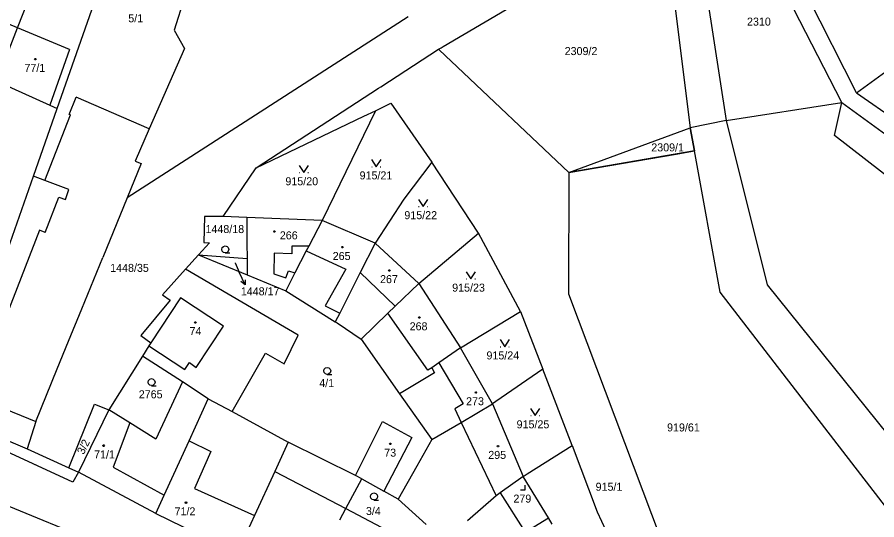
# Model space of a CAD drawing. Extents: x -580630 to -576196, y -1189024 to -1183567.
# Drawn here: x -578380.9 to -578198.3, y -1186024.3 to -1185917.6 of the extents above; entities that cross this region are included whole.
import ezdxf

# ---------------------------------------------------------------- set-up
doc = ezdxf.new("R2010")
doc.units = 0
for name, color, linetype in [('Vrstva 1', 7, 'Continuous'), ('Vrstva 16', 7, 'Continuous'), ('Vrstva 18', 7, 'Continuous'), ('Vrstva 19', 7, 'Continuous'), ('Vrstva 25', 7, 'Continuous'), ('Vrstva 4', 7, 'Continuous'), ('Vrstva 6', 7, 'Continuous'), ('Vrstva 63', 7, 'Continuous')]:
    doc.layers.add(name, color=color, linetype=linetype)

msp = doc.modelspace()

# ---------------------------------------------------------------- linework, layer by layer
at = {"layer": 'Vrstva 1'}
for p, q in [((-578237.09, -1185894.97), (-578230.25, -1185939.51)), ((-578205.72, -1185935.67), (-578227.03, -1185894.13)), ((-578202.54, -1185933.62), (-578222.79, -1185893.64)), ((-578243.32, -1185898.08), (-578237.9, -1185941.05)), ((-578342.19, -1185902.89), (-578347.5, -1185920.36)), ((-578380.79, -1185919.8), (-578375, -1185904.95)), ((-578372.39, -1185936.95), (-578362.69, -1185909.2)), ((-578290.39, -1185923.79), (-578277.01, -1185915.96)), ((-578380.79, -1185919.8), (-578383.98, -1185918.46)), ((-578297.84, -1185917.51), (-578357.5, -1185955.96)), ((-578385.21, -1185931.15), (-578380.79, -1185919.8)), ((-578369.8, -1185924.4), (-578380.79, -1185919.8)), ((-578347.5, -1185920.36), (-578345.36, -1185924.23)), ((-578345.36, -1185924.23), (-578352.88, -1185941.32)), ((-578291.4, -1185924.38), (-578290.84, -1185924.05)), ((-578290.84, -1185924.05), (-578290.39, -1185923.79)), ((-578369.8, -1185924.4), (-578373.97, -1185936.23)), ((-578303.64, -1185932.34), (-578291.4, -1185924.38)), ((-578291.4, -1185924.38), (-578289.85, -1185925.84)), ((-578289.85, -1185925.84), (-578288.7, -1185926.93)), ((-578288.7, -1185926.93), (-578263.66, -1185950.57)), ((-578385.21, -1185931.15), (-578373.97, -1185936.23)), ((-578330.09, -1185949.54), (-578304.1, -1185932.64)), ((-578304.1, -1185932.64), (-578303.64, -1185932.34)), ((-578369.82, -1185938.22), (-578368.34, -1185934.57)), ((-578352.88, -1185941.32), (-578368.34, -1185934.57)), ((-578202.54, -1185933.62), (-578176.85, -1185951.64)), ((-578377.41, -1185951.32), (-578372.39, -1185936.95)), ((-578373.97, -1185936.23), (-578372.39, -1185936.95)), ((-578304.77, -1185937.43), (-578301.48, -1185935.85)), ((-578301.48, -1185935.85), (-578292.8, -1185948.36)), ((-578230.25, -1185939.51), (-578205.72, -1185935.67)), ((-578205.72, -1185935.67), (-578133, -1185988.86)), ((-578375.01, -1185952.24), (-578369.58, -1185938.31)), ((-578369.58, -1185938.31), (-578369.82, -1185938.22)), ((-578330.09, -1185949.54), (-578307.21, -1185938.59)), ((-578304.77, -1185937.43), (-578316.12, -1185960.75)), ((-578307.21, -1185938.59), (-578304.77, -1185937.43)), ((-578230.25, -1185939.51), (-578237.9, -1185941.05)), ((-578230.25, -1185939.51), (-578221.52, -1185974.45)), ((-578352.88, -1185941.32), (-578355.8, -1185948.16)), ((-578236.98, -1185945.99), (-578237.9, -1185941.05)), ((-578240.88, -1185946.66), (-578236.98, -1185945.99)), ((-578231.52, -1185976), (-578236.98, -1185945.99)), ((-578263.66, -1185950.57), (-578240.88, -1185946.66)), ((-578354.54, -1185948.68), (-578357.5, -1185955.96)), ((-578355.8, -1185948.16), (-578354.54, -1185948.68)), ((-578337.16, -1185959.88), (-578330.09, -1185949.54)), ((-578292.8, -1185948.36), (-578298.75, -1185956.22)), ((-578282.9, -1185963.42), (-578292.8, -1185948.36)), ((-578383.35, -1185968.34), (-578377.41, -1185951.32)), ((-578375.01, -1185952.24), (-578377.41, -1185951.32)), ((-578263.66, -1185950.57), (-578263.76, -1185976.32)), ((-578357.5, -1185955.96), (-578362.66, -1185968.64)), ((-578298.75, -1185956.22), (-578304.84, -1185965.57)), ((-578341.1, -1185959.89), (-578341.2, -1185965.45)), ((-578337.16, -1185959.88), (-578341.1, -1185959.89)), ((-578332.11, -1185960.11), (-578337.16, -1185959.88)), ((-578316.12, -1185960.75), (-578332.11, -1185960.11)), ((-578332.11, -1185960.11), (-578332.07, -1185965.61)), ((-578316.12, -1185960.75), (-578318.93, -1185966.18)), ((-578304.84, -1185965.57), (-578316.12, -1185960.75)), ((-578295.58, -1185974.13), (-578282.9, -1185963.42)), ((-578273.94, -1185980.06), (-578282.9, -1185963.42)), ((-578340.04, -1185965.48), (-578342.35, -1185968.03)), ((-578341.2, -1185965.45), (-578340.04, -1185965.48)), ((-578332.07, -1185965.61), (-578332.05, -1185968.8)), ((-578318.93, -1185966.18), (-578319.46, -1185967.2)), ((-578304.84, -1185965.57), (-578307.99, -1185971.78)), ((-578304.84, -1185965.57), (-578295.58, -1185974.13)), ((-578342.35, -1185968.03), (-578345.12, -1185971.1)), ((-578342.35, -1185968.03), (-578332.02, -1185972.3)), ((-578342.35, -1185968.03), (-578332.05, -1185968.8)), ((-578319.46, -1185967.2), (-578321.88, -1185971.9)), ((-578367.16, -1185979.55), (-578362.66, -1185968.64)), ((-578332.05, -1185968.8), (-578332.02, -1185972.3)), ((-578345.12, -1185971.1), (-578350.02, -1185976.52)), ((-578321.17, -1185985.09), (-578345.12, -1185971.1)), ((-578307.99, -1185971.78), (-578312.37, -1185980.44)), ((-578332.02, -1185972.3), (-578323.84, -1185975.68)), ((-578321.88, -1185971.9), (-578323.84, -1185975.68)), ((-578295.58, -1185974.13), (-578300.6, -1185978.98)), ((-578295.58, -1185974.13), (-578286.72, -1185987.81)), ((-578221.52, -1185974.45), (-578195.83, -1186006.37)), ((-578350.02, -1185976.52), (-578348.42, -1185977.7)), ((-578323.84, -1185975.68), (-578313.31, -1185982.29)), ((-578263.76, -1185976.32), (-578242.55, -1186032.59)), ((-578182.12, -1186040.09), (-578231.52, -1185976)), ((-578348.42, -1185977.7), (-578354.62, -1185985.19)), ((-578300.6, -1185978.98), (-578302.16, -1185980.48)), ((-578369.99, -1185986.39), (-578367.16, -1185979.55)), ((-578312.37, -1185980.44), (-578313.31, -1185982.29)), ((-578302.16, -1185980.48), (-578307.84, -1185985.97)), ((-578286.72, -1185987.81), (-578273.94, -1185980.06)), ((-578273.94, -1185980.06), (-578269.23, -1185992.31)), ((-578313.31, -1185982.29), (-578312.94, -1185982.52)), ((-578312.94, -1185982.52), (-578307.84, -1185985.97)), ((-578372.42, -1185992.28), (-578369.99, -1185986.39)), ((-578354.62, -1185985.19), (-578352.51, -1185986.76)), ((-578324.16, -1185991.19), (-578321.17, -1185985.09)), ((-578307.84, -1185985.97), (-578299.63, -1185997.59)), ((-578352.94, -1185987.41), (-578354.28, -1185989.55)), ((-578352.51, -1185986.76), (-578352.94, -1185987.41)), ((-578286.72, -1185987.81), (-578291.31, -1185991.02)), ((-578279.89, -1185999.69), (-578286.72, -1185987.81)), ((-578354.28, -1185989.55), (-578361.44, -1186000.98)), ((-578345.79, -1185995.05), (-578354.28, -1185989.55)), ((-578335.21, -1186001.37), (-578328.12, -1185988.94)), ((-578328.12, -1185988.94), (-578324.16, -1185991.19)), ((-578291.31, -1185991.02), (-578292.77, -1185992.04)), ((-578376.93, -1186003.43), (-578372.42, -1185992.28)), ((-578292.24, -1185993.11), (-578299.63, -1185997.59)), ((-578292.77, -1185992.04), (-578292.24, -1185993.11)), ((-578269.23, -1185992.31), (-578279.16, -1185999.18)), ((-578262.97, -1186008.56), (-578269.23, -1185992.31)), ((-578345.79, -1185995.05), (-578351.41, -1186007.18)), ((-578340.29, -1185998.62), (-578345.79, -1185995.05)), ((-578393.02, -1185996.93), (-578376.93, -1186003.43)), ((-578369.03, -1186016.34), (-578407.71, -1185998.58)), ((-578344.37, -1186007.54), (-578340.29, -1185998.62)), ((-578340.29, -1185998.62), (-578335.21, -1186001.37)), ((-578299.63, -1185997.59), (-578292.76, -1186007.31)), ((-578279.16, -1185999.18), (-578279.89, -1185999.69)), ((-578369.94, -1186013.27), (-578364.48, -1185999.75)), ((-578361.44, -1186000.98), (-578367.86, -1186014.2)), ((-578364.48, -1185999.75), (-578361.44, -1186000.98)), ((-578356.92, -1186003.77), (-578361.44, -1186000.98)), ((-578286.56, -1186003.64), (-578279.89, -1185999.69)), ((-578279.89, -1185999.69), (-578273.4, -1186015.17)), ((-578394.98, -1186002.35), (-578378.8, -1186009.29)), ((-578335.21, -1186001.37), (-578323.29, -1186007.82)), ((-578376.93, -1186003.43), (-578378.8, -1186009.29)), ((-578351.41, -1186007.18), (-578356.92, -1186003.77)), ((-578308.99, -1186014.96), (-578303.24, -1186003.46)), ((-578303.24, -1186003.46), (-578297.04, -1186006.88)), ((-578292.76, -1186007.31), (-578286.56, -1186003.64)), ((-578349.65, -1186019.09), (-578344.37, -1186007.54)), ((-578323.29, -1186007.82), (-578326.15, -1186014.06)), ((-578308.99, -1186014.96), (-578323.29, -1186007.82)), ((-578297.04, -1186006.88), (-578302.98, -1186018.23)), ((-578292.76, -1186007.31), (-578295.96, -1186012.94)), ((-578378.8, -1186009.29), (-578369.94, -1186013.27)), ((-578272.53, -1186014.59), (-578262.97, -1186008.56)), ((-578262.97, -1186008.56), (-578257.66, -1186022.64)), ((-578369.94, -1186013.27), (-578367.86, -1186014.2)), ((-578295.96, -1186012.94), (-578299.93, -1186019.93)), ((-578367.86, -1186014.2), (-578369.03, -1186016.34)), ((-578351.4, -1186023.02), (-578367.86, -1186014.2)), ((-578326.15, -1186014.06), (-578330.45, -1186023.45)), ((-578311.05, -1186021.93), (-578307.67, -1186015.62)), ((-578307.67, -1186015.62), (-578308.99, -1186014.96)), ((-578307.67, -1186015.62), (-578302.98, -1186018.23)), ((-578273.4, -1186015.17), (-578278.26, -1186018.61)), ((-578273.4, -1186015.17), (-578272.53, -1186014.59)), ((-578268.04, -1186023.95), (-578273.4, -1186015.17)), ((-578351.4, -1186023.02), (-578349.65, -1186019.09)), ((-578299.93, -1186019.93), (-578302.98, -1186018.23)), ((-578279.15, -1186019.24), (-578285.22, -1186024.55)), ((-578278.26, -1186018.61), (-578279.15, -1186019.24)), ((-578293.98, -1186025.34), (-578299.93, -1186019.93)), ((-578361.4, -1186030.18), (-578382.62, -1186021.52)), ((-578312.35, -1186024.36), (-578311.05, -1186021.93)), ((-578311.05, -1186021.93), (-578296.39, -1186029.64)), ((-578257.66, -1186022.64), (-578251.25, -1186036.57)), ((-578351.4, -1186023.02), (-578334.19, -1186031.36)), ((-578330.45, -1186023.45), (-578332.78, -1186028.54)), ((-578267.22, -1186025.28), (-578268.04, -1186023.95))]:
    msp.add_line(p, q, dxfattribs=at)
at = {"layer": 'Vrstva 16'}
for p in [(-578334.55, -1185969.78), (-578332.484, -1185974.452)]:
    msp.add_line(p, (-578333.7, -1185971.71), dxfattribs=at)
msp.add_lwpolyline([(-578332.432, -1185973.336), (-578332.484, -1185974.452), (-578333.346, -1185973.741)], dxfattribs=at)
at = {"layer": 'Vrstva 25'}
for p, q in [((-578305.54, -1185949.33), (-578305.44, -1185949.33)), ((-578303.74, -1185949.33), (-578303.64, -1185949.33)), ((-578320.93, -1185950.58), (-578320.83, -1185950.58)), ((-578319.13, -1185950.58), (-578319.03, -1185950.58)), ((-578295.61, -1185957.78), (-578295.51, -1185957.78)), ((-578293.81, -1185957.78), (-578293.71, -1185957.78)), ((-578285.44, -1185973.17), (-578285.34, -1185973.17)), ((-578283.64, -1185973.17), (-578283.54, -1185973.17)), ((-578278.24, -1185987.57), (-578278.14, -1185987.57)), ((-578276.44, -1185987.57), (-578276.34, -1185987.57)), ((-578271.79, -1186002.21), (-578271.69, -1186002.21)), ((-578269.99, -1186002.21), (-578269.89, -1186002.21))]:
    msp.add_line(p, q, dxfattribs=at)
for points in [[(-578376.94, -1185926.34), (-578376.85, -1185926.49), (-578376.94, -1185926.64), (-578377.12, -1185926.64), (-578377.21, -1185926.49), (-578377.12, -1185926.34)], [(-578326.14, -1185962.94), (-578326.05, -1185963.09), (-578326.14, -1185963.24), (-578326.32, -1185963.24), (-578326.41, -1185963.09), (-578326.32, -1185962.94)], [(-578311.69, -1185966.3), (-578311.6, -1185966.45), (-578311.69, -1185966.6), (-578311.87, -1185966.6), (-578311.96, -1185966.45), (-578311.87, -1185966.3)], [(-578301.72, -1185971.22), (-578301.63, -1185971.37), (-578301.72, -1185971.52), (-578301.9, -1185971.52), (-578301.99, -1185971.37), (-578301.9, -1185971.22)], [(-578342.96, -1185982.26), (-578342.87, -1185982.41), (-578342.96, -1185982.56), (-578343.14, -1185982.56), (-578343.23, -1185982.41), (-578343.14, -1185982.26)], [(-578295.37, -1185981.24), (-578295.28, -1185981.39), (-578295.37, -1185981.54), (-578295.55, -1185981.54), (-578295.64, -1185981.39), (-578295.55, -1185981.24)], [(-578283.35, -1185997.16), (-578283.26, -1185997.31), (-578283.35, -1185997.46), (-578283.53, -1185997.46), (-578283.62, -1185997.31), (-578283.53, -1185997.16)], [(-578301.5, -1186008.08), (-578301.41, -1186008.23), (-578301.5, -1186008.38), (-578301.68, -1186008.38), (-578301.77, -1186008.23), (-578301.68, -1186008.08)], [(-578362.45, -1186008.45), (-578362.36, -1186008.6), (-578362.45, -1186008.75), (-578362.63, -1186008.75), (-578362.72, -1186008.6), (-578362.63, -1186008.45)], [(-578278.64, -1186008.56), (-578278.55, -1186008.71), (-578278.64, -1186008.86), (-578278.82, -1186008.86), (-578278.91, -1186008.71), (-578278.82, -1186008.56)], [(-578344.93, -1186020.55), (-578344.84, -1186020.7), (-578344.93, -1186020.85), (-578345.11, -1186020.85), (-578345.2, -1186020.7), (-578345.11, -1186020.55)]]:
    msp.add_lwpolyline(points, close=True, dxfattribs=at)
for points in [[(-578305.59, -1185947.83), (-578304.59, -1185949.33), (-578303.59, -1185947.83)], [(-578320.98, -1185949.08), (-578319.98, -1185950.58), (-578318.98, -1185949.08)], [(-578295.66, -1185956.28), (-578294.66, -1185957.78), (-578293.66, -1185956.28)], [(-578336.67, -1185967.64), (-578337.05, -1185967.54), (-578337.32, -1185967.27), (-578337.42, -1185966.9), (-578337.32, -1185966.53), (-578337.05, -1185966.26), (-578336.68, -1185966.16), (-578336.31, -1185966.26), (-578336.04, -1185966.53), (-578335.94, -1185966.91), (-578336.04, -1185967.29), (-578336.31, -1185967.56), (-578336.69, -1185967.66), (-578335.69, -1185967.66)], [(-578285.49, -1185971.67), (-578284.49, -1185973.17), (-578283.49, -1185971.67)], [(-578278.29, -1185986.07), (-578277.29, -1185987.57), (-578276.29, -1185986.07)], [(-578315, -1185993.45), (-578315.38, -1185993.35), (-578315.65, -1185993.08), (-578315.75, -1185992.71), (-578315.65, -1185992.34), (-578315.38, -1185992.07), (-578315.01, -1185991.97), (-578314.64, -1185992.07), (-578314.37, -1185992.34), (-578314.27, -1185992.72), (-578314.37, -1185993.1), (-578314.64, -1185993.37), (-578315.02, -1185993.47), (-578314.02, -1185993.47)], [(-578352.33, -1185995.83), (-578352.71, -1185995.73), (-578352.98, -1185995.46), (-578353.08, -1185995.09), (-578352.98, -1185994.72), (-578352.71, -1185994.45), (-578352.34, -1185994.35), (-578351.97, -1185994.45), (-578351.7, -1185994.72), (-578351.6, -1185995.1), (-578351.7, -1185995.48), (-578351.97, -1185995.75), (-578352.35, -1185995.85), (-578351.35, -1185995.85)], [(-578271.84, -1186000.71), (-578270.84, -1186002.21), (-578269.84, -1186000.71)], [(-578273.97, -1186017.99), (-578272.97, -1186017.99), (-578272.97, -1186016.99)], [(-578305.07, -1186020.12), (-578305.45, -1186020.02), (-578305.72, -1186019.75), (-578305.82, -1186019.38), (-578305.72, -1186019.01), (-578305.45, -1186018.74), (-578305.08, -1186018.64), (-578304.71, -1186018.74), (-578304.44, -1186019.01), (-578304.34, -1186019.39), (-578304.44, -1186019.77), (-578304.71, -1186020.04), (-578305.09, -1186020.14), (-578304.09, -1186020.14)]]:
    msp.add_lwpolyline(points, dxfattribs=at)
at = {"layer": 'Vrstva 4'}
for p, q in [((-578369.92, -1185954.18), (-578375.01, -1185952.24)), ((-578370.59, -1185956.27), (-578369.92, -1185954.18)), ((-578374.92, -1185963.28), (-578372.02, -1185955.82)), ((-578372.02, -1185955.82), (-578370.59, -1185956.27)), ((-578376.17, -1185962.78), (-578383.08, -1185980.75)), ((-578374.92, -1185963.28), (-578376.17, -1185962.78)), ((-578322.52, -1185966.19), (-578322.57, -1185967.81)), ((-578318.93, -1185966.18), (-578322.52, -1185966.19)), ((-578326.27, -1185967.7), (-578326.34, -1185972.11)), ((-578322.57, -1185967.81), (-578326.27, -1185967.7)), ((-578319.46, -1185967.2), (-578311.05, -1185971.1)), ((-578323.81, -1185972.97), (-578323.26, -1185971.43)), ((-578323.26, -1185971.43), (-578321.88, -1185971.9)), ((-578311.05, -1185971.1), (-578315.43, -1185978.91)), ((-578307.99, -1185971.78), (-578300.6, -1185978.98)), ((-578326.34, -1185972.11), (-578323.81, -1185972.97)), ((-578346.21, -1185977.18), (-578352.51, -1185986.76)), ((-578337.06, -1185983.2), (-578346.21, -1185977.18)), ((-578315.43, -1185978.91), (-578312.37, -1185980.44)), ((-578293.63, -1185992.57), (-578302.16, -1185980.48)), ((-578342.86, -1185992.01), (-578337.06, -1185983.2)), ((-578352.94, -1185987.41), (-578345.3, -1185992.44)), ((-578345.3, -1185992.44), (-578344.31, -1185990.94)), ((-578344.31, -1185990.94), (-578342.86, -1185992.01)), ((-578291.31, -1185991.02), (-578286.1, -1185999.71)), ((-578292.77, -1185992.04), (-578293.63, -1185992.57)), ((-578286.1, -1185999.71), (-578287.92, -1186000.78)), ((-578287.92, -1186000.78), (-578286.56, -1186003.64)), ((-578356.92, -1186003.77), (-578360.5, -1186013.17)), ((-578286.56, -1186003.64), (-578279.15, -1186019.24)), ((-578344.37, -1186007.54), (-578339.76, -1186009.85)), ((-578339.76, -1186009.85), (-578343.18, -1186017.66)), ((-578360.5, -1186013.17), (-578349.65, -1186019.09)), ((-578326.15, -1186014.06), (-578311.05, -1186021.93)), ((-578343.18, -1186017.66), (-578330.45, -1186023.45)), ((-578278.26, -1186018.61), (-578272.95, -1186026.98)), ((-578272.95, -1186026.98), (-578268.04, -1186023.95))]:
    msp.add_line(p, q, dxfattribs=at)
at = {"layer": 'Vrstva 6'}
for p, q in [((-578202.54, -1185933.62), (-578153.12, -1185897.6)), ((-578207.24, -1185942.73), (-578205.72, -1185935.67)), ((-578263.66, -1185950.57), (-578237.9, -1185941.05)), ((-578143.81, -1185992.09), (-578207.24, -1185942.73))]:
    msp.add_line(p, q, dxfattribs=at)
at = {"layer": 'Vrstva 63'}
for p, q in [((-578243.32, -1185898.08), (-578237.9, -1185941.05)), ((-578237.9, -1185941.05), (-578236.98, -1185945.99)), ((-578236.98, -1185945.99), (-578263.66, -1185950.57)), ((-578263.66, -1185950.57), (-578263.76, -1185976.32)), ((-578263.76, -1185976.32), (-578242.55, -1186032.59))]:
    msp.add_line(p, q, dxfattribs=at)

# ---------------------------------------------------------------- texts
at = {"layer": 'Vrstva 16'}
msp.add_text('1448/17', height=1.7, rotation=0.17189, dxfattribs=at).set_placement((-578333.372, -1185976.669))
at = {"layer": 'Vrstva 18'}
for s, height, p in [('5/1', 1.7, (-578357.283, -1185918.66)), ('2310', 1.7, (-578225.833, -1185919.36)), ('2309/2', 1.7, (-578264.574, -1185925.62)), ('2309/1', 1.7, (-578246.172, -1185946.08)), ('915/20', 1.7, (-578323.902, -1185953.28)), ('915/21', 1.7, (-578308.137, -1185952.03)), ('915/22', 1.7, (-578298.629, -1185960.48)), ('1448/18', 1.7, (-578340.883, -1185963.43)), ('1448/35', 1.7, (-578361.134, -1185971.68)), ('1448/17', 0.1, (-578334.791, -1185969.78)), ('915/23', 1.7, (-578288.472, -1185975.87)), ('915/24', 1.7, (-578281.185, -1185990.27)), ('4/1', 1.7, (-578316.707, -1185996.15)), ('2765', 1.7, (-578355.054, -1185998.53)), ('915/25', 1.7, (-578274.782, -1186004.91)), ('919/61', 1.7, (-578242.816, -1186005.57)), ('915/1', 1.7, (-578257.994, -1186018.17)), ('3/4', 1.7, (-578306.792, -1186023.32))]:
    msp.add_text(s, height=height, dxfattribs=at).set_placement(p)
msp.add_text('3/2', height=1.7, rotation=64.17127, dxfattribs=at).set_placement((-578366.755, -1186010.614))
at = {"layer": 'Vrstva 19'}
for s, p in [('77/1', (-578379.346, -1185929.19)), ('266', (-578325.088, -1185964.77)), ('265', (-578313.855, -1185969.15)), ('267', (-578303.798, -1185974.07)), ('268', (-578297.508, -1185984.09)), ('74', (-578344.275, -1185985.11)), ('273', (-578285.515, -1186000.01)), ('71/1', (-578364.548, -1186011.3)), ('73', (-578302.902, -1186010.93)), ('295', (-578280.805, -1186011.41)), ('279', (-578275.458, -1186020.69)), ('71/2', (-578347.449, -1186023.4))]:
    msp.add_text(s, height=1.7, dxfattribs=at).set_placement(p)

doc.saveas('drawing.dxf')
